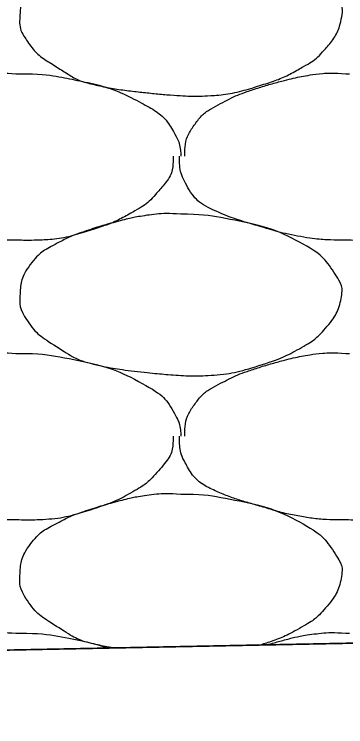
# Model space of a CAD drawing. Extents: x 1373719 to 1374161, y 379835 to 380167.
# Drawn here: x 1373944.065 to 1373944.528, y 379973.785 to 379974.78 of the extents above; entities that cross this region are included whole.
import ezdxf

# ---------------------------------------------------------------- set-up
doc = ezdxf.new("R2010")
doc.units = 0
doc.layers.add('Aggregate Base Course', color=7, linetype='Continuous')
doc.layers.add('SIGNATURE', color=7, linetype='Continuous')

msp = doc.modelspace()

# ---------------------------------------------------------------- linework, layer by layer
msp.add_line((1373965.35481, 379974.31831), (1373938.70494, 379973.78529))
at = {"layer": 'Aggregate Base Course'}
for points, degree in [([(1373944.2976, 379974.89137), (1373944.32397, 379974.89173), (1373944.35042, 379974.88776), (1373944.3768, 379974.88237), (1373944.40903, 379974.87579), (1373944.43871, 379974.86599), (1373944.4686, 379974.84997), (1373944.48854, 379974.83929), (1373944.50217, 379974.82482), (1373944.5154, 379974.80497), (1373944.5211, 379974.79643), (1373944.52416, 379974.7866), (1373944.5226, 379974.77797), (1373944.51956, 379974.76107), (1373944.51075, 379974.74428), (1373944.4974, 379974.72937), (1373944.48897, 379974.71996), (1373944.48065, 379974.7136), (1373944.4704, 379974.70777), (1373944.45227, 379974.69746), (1373944.43439, 379974.68882), (1373944.4146, 379974.68257), (1373944.38905, 379974.6745), (1373944.36353, 379974.66802), (1373944.3372, 379974.66637), (1373944.32402, 379974.66555), (1373944.31077, 379974.66549), (1373944.2976, 379974.66637), (1373944.27778, 379974.66769), (1373944.258, 379974.6696), (1373944.2382, 379974.67177), (1373944.21641, 379974.67416), (1373944.1949, 379974.6776), (1373944.1734, 379974.68257), (1373944.15575, 379974.68666), (1373944.14058, 379974.69609), (1373944.1248, 379974.70597), (1373944.10692, 379974.71717), (1373944.0924, 379974.72809), (1373944.0798, 379974.74737), (1373944.07333, 379974.75728), (1373944.07202, 379974.7679), (1373944.0726, 379974.77797), (1373944.07345, 379974.79257), (1373944.07652, 379974.80728), (1373944.087, 379974.82117), (1373944.09762, 379974.83523), (1373944.10917, 379974.84276), (1373944.123, 379974.84997), (1373944.13485, 379974.85615), (1373944.14648, 379974.86194), (1373944.159, 379974.86617), (1373944.17689, 379974.87221), (1373944.19474, 379974.87761), (1373944.213, 379974.88237), (1373944.22433, 379974.88532), (1373944.23565, 379974.88776), (1373944.2472, 379974.88957), (1373944.26388, 379974.89218), (1373944.2809, 379974.89281), (1373944.2976, 379974.89137)], 3), ([(1373943.8422, 379974.58177), (1373943.84222, 379974.58237), (1373943.84219, 379974.58297), (1373943.8422, 379974.58357), (1373943.84253, 379974.59875), (1373943.84682, 379974.61332), (1373943.8566, 379974.62677), (1373943.86651, 379974.64039), (1373943.87877, 379974.64836), (1373943.8926, 379974.65557), (1373943.90445, 379974.66175), (1373943.91608, 379974.66754), (1373943.9286, 379974.67177), (1373943.94649, 379974.67781), (1373943.96434, 379974.68321), (1373943.9826, 379974.68797), (1373943.99393, 379974.69092), (1373944.00525, 379974.69336), (1373944.0168, 379974.69517), (1373944.03348, 379974.69778), (1373944.0505, 379974.69841), (1373944.0672, 379974.69697)], 3), ([(1373944.0672, 379974.69697), (1373944.069, 379974.69687), (1373944.07081, 379974.69708), (1373944.0726, 379974.69697)], 2), ([(1373944.0726, 379974.69697), (1373944.09897, 379974.69733), (1373944.12542, 379974.69336), (1373944.1518, 379974.68797), (1373944.18403, 379974.68139), (1373944.21371, 379974.67159), (1373944.2436, 379974.65557), (1373944.26354, 379974.64489), (1373944.27944, 379974.63098), (1373944.2904, 379974.61057), (1373944.29512, 379974.60179), (1373944.29688, 379974.59286), (1373944.2976, 379974.58357), (1373944.29765, 379974.58297), (1373944.29772, 379974.58236), (1373944.2976, 379974.58177)], 3), ([(1373944.303, 379974.58177), (1373944.30302, 379974.58237), (1373944.30299, 379974.58297), (1373944.303, 379974.58357), (1373944.30333, 379974.59875), (1373944.30762, 379974.61332), (1373944.3174, 379974.62677), (1373944.32731, 379974.64039), (1373944.33957, 379974.64836), (1373944.3534, 379974.65557), (1373944.36525, 379974.66175), (1373944.37688, 379974.66754), (1373944.3894, 379974.67177), (1373944.40729, 379974.67781), (1373944.42514, 379974.68321), (1373944.4434, 379974.68797), (1373944.45473, 379974.69092), (1373944.46605, 379974.69336), (1373944.4776, 379974.69517), (1373944.49428, 379974.69778), (1373944.5113, 379974.69841), (1373944.528, 379974.69697)], 3), ([(1373944.528, 379974.69697), (1373944.5298, 379974.69687), (1373944.53161, 379974.69708), (1373944.5334, 379974.69697)], 2), ([(1373944.0672, 379974.46477), (1373944.0648, 379974.46477), (1373944.0624, 379974.46477), (1373944.06, 379974.46477), (1373944.04012, 379974.46477), (1373944.02032, 379974.46663), (1373944.0006, 379974.47017), (1373943.97958, 379974.47395), (1373943.95952, 379974.48037), (1373943.93906, 379974.48625), (1373943.9214, 379974.49133), (1373943.90432, 379974.49702), (1373943.8872, 379974.50437), (1373943.86815, 379974.51256), (1373943.85229, 379974.52636), (1373943.8422, 379974.54577), (1373943.83702, 379974.55575), (1373943.835, 379974.56589), (1373943.835, 379974.57637), (1373943.835, 379974.57817), (1373943.835, 379974.57997), (1373943.835, 379974.58177)], 3), ([(1373944.2868, 379974.58177), (1373944.28685, 379974.57997), (1373944.28687, 379974.57817), (1373944.2868, 379974.57637), (1373944.28614, 379974.55813), (1373944.27456, 379974.54232), (1373944.2616, 379974.52777), (1373944.25342, 379974.51859), (1373944.24485, 379974.512), (1373944.2346, 379974.50617), (1373944.21647, 379974.49586), (1373944.19859, 379974.48722), (1373944.1788, 379974.48097), (1373944.15325, 379974.4729), (1373944.12775, 379974.4658), (1373944.1014, 379974.46477), (1373944.09001, 379974.46433), (1373944.07859, 379974.46426), (1373944.0672, 379974.46477)], 3), ([(1373944.528, 379974.46477), (1373944.5256, 379974.46477), (1373944.5232, 379974.46477), (1373944.50092, 379974.46477), (1373944.48112, 379974.46663), (1373944.44038, 379974.47395), (1373944.42032, 379974.48037), (1373944.3822, 379974.49133), (1373944.36512, 379974.49702), (1373944.32895, 379974.51256), (1373944.31309, 379974.52636), (1373944.29782, 379974.55575), (1373944.2958, 379974.56589), (1373944.2958, 379974.57817), (1373944.2958, 379974.57997), (1373944.2958, 379974.58177)], 3), ([(1373944.7476, 379974.58177), (1373944.74765, 379974.57997), (1373944.74767, 379974.57817), (1373944.7476, 379974.57637), (1373944.74694, 379974.55813), (1373944.73536, 379974.54232), (1373944.7224, 379974.52777), (1373944.71422, 379974.51859), (1373944.70565, 379974.512), (1373944.6954, 379974.50617), (1373944.67727, 379974.49586), (1373944.65939, 379974.48722), (1373944.6396, 379974.48097), (1373944.61405, 379974.4729), (1373944.58855, 379974.4658), (1373944.5622, 379974.46477), (1373944.55081, 379974.46433), (1373944.53939, 379974.46426), (1373944.528, 379974.46477)], 3), ([(1373944.2976, 379974.50077), (1373944.32397, 379974.50113), (1373944.35042, 379974.49716), (1373944.40903, 379974.48519), (1373944.43871, 379974.47539), (1373944.48854, 379974.44869), (1373944.50217, 379974.43422), (1373944.5211, 379974.40583), (1373944.52416, 379974.396), (1373944.51956, 379974.37047), (1373944.51075, 379974.35368), (1373944.48897, 379974.32936), (1373944.48065, 379974.323), (1373944.45227, 379974.30686), (1373944.43439, 379974.29822), (1373944.38905, 379974.2839), (1373944.36353, 379974.27742), (1373944.32402, 379974.27495), (1373944.31077, 379974.27489), (1373944.27778, 379974.27709), (1373944.258, 379974.279), (1373944.21641, 379974.28356), (1373944.1949, 379974.287), (1373944.15575, 379974.29606), (1373944.14058, 379974.30549), (1373944.10692, 379974.32657), (1373944.0924, 379974.33749), (1373944.07333, 379974.36668), (1373944.07202, 379974.3773), (1373944.07345, 379974.40197), (1373944.07652, 379974.41668), (1373944.09762, 379974.44463), (1373944.10917, 379974.45216), (1373944.13485, 379974.46555), (1373944.14648, 379974.47134), (1373944.17689, 379974.48161), (1373944.19474, 379974.48701), (1373944.22433, 379974.49472), (1373944.23565, 379974.49716), (1373944.26388, 379974.50158), (1373944.2809, 379974.50221), (1373944.2976, 379974.50077)], 3), ([(1373943.8422, 379974.19117), (1373943.84222, 379974.19177), (1373943.84219, 379974.19237), (1373943.8422, 379974.19297), (1373943.84253, 379974.20815), (1373943.84682, 379974.22272), (1373943.8566, 379974.23617), (1373943.86651, 379974.24979), (1373943.87877, 379974.25776), (1373943.8926, 379974.26497), (1373943.90445, 379974.27115), (1373943.91608, 379974.27694), (1373943.9286, 379974.28117), (1373943.94649, 379974.28721), (1373943.96434, 379974.29261), (1373943.9826, 379974.29737), (1373943.99393, 379974.30032), (1373944.00525, 379974.30276), (1373944.0168, 379974.30457), (1373944.03348, 379974.30718), (1373944.0505, 379974.30781), (1373944.0672, 379974.30637)], 3), ([(1373944.0672, 379974.30637), (1373944.069, 379974.30627), (1373944.07081, 379974.30648), (1373944.0726, 379974.30637)], 2), ([(1373944.0726, 379974.30637), (1373944.09897, 379974.30673), (1373944.12542, 379974.30276), (1373944.18403, 379974.29079), (1373944.21371, 379974.28099), (1373944.26354, 379974.25429), (1373944.27944, 379974.24038), (1373944.29512, 379974.21119), (1373944.29688, 379974.20226), (1373944.29765, 379974.19237), (1373944.29772, 379974.19176), (1373944.2976, 379974.19117)], 3), ([(1373944.303, 379974.19117), (1373944.30302, 379974.19177), (1373944.30299, 379974.19237), (1373944.303, 379974.19297), (1373944.30333, 379974.20815), (1373944.30762, 379974.22272), (1373944.3174, 379974.23617), (1373944.32731, 379974.24979), (1373944.33957, 379974.25776), (1373944.3534, 379974.26497), (1373944.36525, 379974.27115), (1373944.37688, 379974.27694), (1373944.3894, 379974.28117), (1373944.40729, 379974.28721), (1373944.42514, 379974.29261), (1373944.4434, 379974.29737), (1373944.45473, 379974.30032), (1373944.46605, 379974.30276), (1373944.4776, 379974.30457), (1373944.49428, 379974.30718), (1373944.5113, 379974.30781), (1373944.528, 379974.30637)], 3), ([(1373944.528, 379974.30637), (1373944.5298, 379974.30627), (1373944.53161, 379974.30648), (1373944.5334, 379974.30637)], 2), ([(1373944.0672, 379974.07417), (1373944.0648, 379974.07417), (1373944.0624, 379974.07417), (1373944.04012, 379974.07417), (1373944.02032, 379974.07603), (1373943.97958, 379974.08335), (1373943.95952, 379974.08977), (1373943.9214, 379974.10073), (1373943.90432, 379974.10642), (1373943.86815, 379974.12196), (1373943.85229, 379974.13576), (1373943.83702, 379974.16515), (1373943.835, 379974.17529), (1373943.835, 379974.18757), (1373943.835, 379974.18937), (1373943.835, 379974.19117)], 3), ([(1373944.2868, 379974.19117), (1373944.28685, 379974.18937), (1373944.28687, 379974.18757), (1373944.28614, 379974.16753), (1373944.27456, 379974.15172), (1373944.25342, 379974.12799), (1373944.24485, 379974.1214), (1373944.21647, 379974.10526), (1373944.19859, 379974.09662), (1373944.15325, 379974.0823), (1373944.12775, 379974.0752), (1373944.09001, 379974.07373), (1373944.07859, 379974.07366), (1373944.0672, 379974.07417)], 3), ([(1373944.528, 379974.07417), (1373944.5256, 379974.07417), (1373944.5232, 379974.07417), (1373944.5208, 379974.07417), (1373944.50092, 379974.07417), (1373944.48112, 379974.07603), (1373944.4614, 379974.07957), (1373944.44038, 379974.08335), (1373944.42032, 379974.08977), (1373944.39986, 379974.09565), (1373944.3822, 379974.10073), (1373944.36512, 379974.10642), (1373944.348, 379974.11377), (1373944.32895, 379974.12196), (1373944.31309, 379974.13576), (1373944.303, 379974.15517), (1373944.29782, 379974.16515), (1373944.2958, 379974.17529), (1373944.2958, 379974.18577), (1373944.2958, 379974.18757), (1373944.2958, 379974.18937), (1373944.2958, 379974.19117)], 3), ([(1373944.7476, 379974.19117), (1373944.74765, 379974.18937), (1373944.74767, 379974.18757), (1373944.7476, 379974.18577), (1373944.74694, 379974.16753), (1373944.73536, 379974.15172), (1373944.7224, 379974.13717), (1373944.71422, 379974.12799), (1373944.70565, 379974.1214), (1373944.6954, 379974.11557), (1373944.67727, 379974.10526), (1373944.65939, 379974.09662), (1373944.6396, 379974.09037), (1373944.61405, 379974.0823), (1373944.58855, 379974.0752), (1373944.5622, 379974.07417), (1373944.55081, 379974.07373), (1373944.53939, 379974.07366), (1373944.528, 379974.07417)], 3), ([(1373944.20404, 379973.89528), (1373944.19381, 379973.897), (1373944.18361, 379973.89901), (1373944.15575, 379973.90546), (1373944.14058, 379973.91489), (1373944.10692, 379973.93597), (1373944.0924, 379973.94689), (1373944.07333, 379973.97608), (1373944.07202, 379973.9867), (1373944.07345, 379974.01137), (1373944.07652, 379974.02608), (1373944.09762, 379974.05403), (1373944.10917, 379974.06156), (1373944.13485, 379974.07495), (1373944.14648, 379974.08074), (1373944.17689, 379974.09101), (1373944.19474, 379974.09641), (1373944.22433, 379974.10412), (1373944.23565, 379974.10656), (1373944.26388, 379974.11098), (1373944.2809, 379974.11161), (1373944.2976, 379974.11017)], 3), ([(1373944.2976, 379974.11017), (1373944.32397, 379974.11053), (1373944.35042, 379974.10656), (1373944.40903, 379974.09459), (1373944.43871, 379974.08479), (1373944.48854, 379974.05809), (1373944.50217, 379974.04362), (1373944.5211, 379974.01523), (1373944.52416, 379974.0054), (1373944.51956, 379973.97987), (1373944.51075, 379973.96308), (1373944.48897, 379973.93876), (1373944.48065, 379973.9324), (1373944.45227, 379973.91626), (1373944.43439, 379973.90762), (1373944.41244, 379973.90069), (1373944.41028, 379973.90002), (1373944.40812, 379973.89936)], 3), ([(1373943.92615, 379973.88972), (1373943.92696, 379973.89001), (1373943.92778, 379973.89029), (1373943.94649, 379973.89661), (1373943.96434, 379973.90201), (1373943.99393, 379973.90972), (1373944.00525, 379973.91216), (1373944.03348, 379973.91658), (1373944.0505, 379973.91721), (1373944.0672, 379973.91577)], 3), ([(1373944.0672, 379973.91577), (1373944.069, 379973.91567), (1373944.07081, 379973.91588), (1373944.0726, 379973.91577)], 2), ([(1373944.0726, 379973.91577), (1373944.09897, 379973.91613), (1373944.12542, 379973.91216), (1373944.16688, 379973.90369), (1373944.18141, 379973.89991), (1373944.19566, 379973.89511)], 3), ([(1373944.41759, 379973.89955), (1373944.42613, 379973.9021), (1373944.43472, 379973.90451), (1373944.45473, 379973.90972), (1373944.46605, 379973.91216), (1373944.49428, 379973.91658), (1373944.5113, 379973.91721), (1373944.528, 379973.91577)], 3), ([(1373944.528, 379973.91577), (1373944.5298, 379973.91567), (1373944.53161, 379973.91588), (1373944.5334, 379973.91577)], 2)]:
    msp.add_open_spline(points, degree=degree, dxfattribs=at)
at = {"layer": 'SIGNATURE'}
msp.add_lwpolyline([(1373946.75493, 379975.83446), (1373945.85493, 379975.79846), (1373946.2404, 379976.18404), (1373945.85493, 379976.16862), (1373943.69011, 379975.44701), (1373938.70494, 379973.78529), (1373947.59537, 379973.96311), (1373946.75493, 379975.83446)], dxfattribs=at)

doc.saveas('drawing.dxf')
